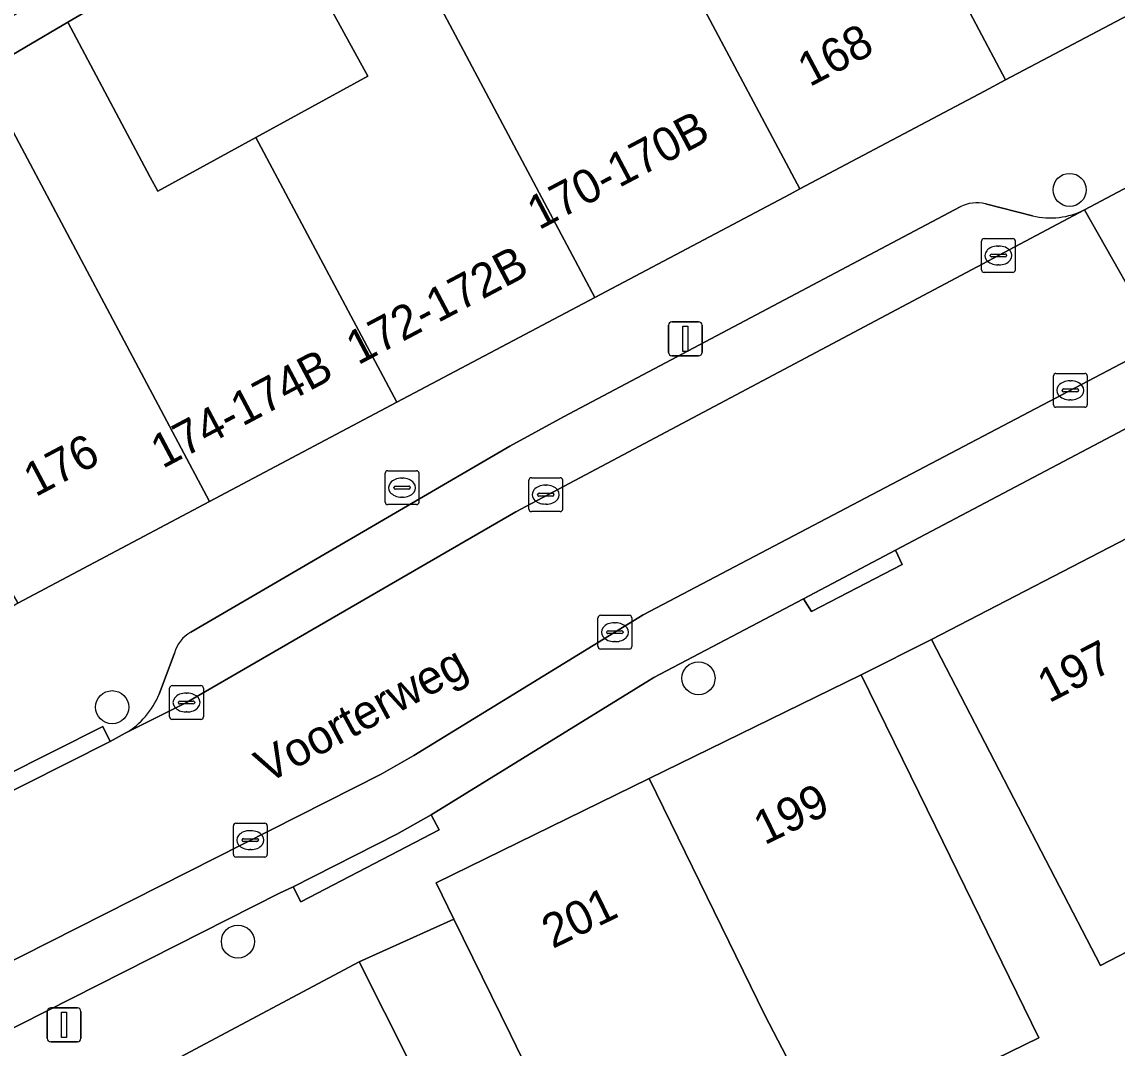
# Model space of a CAD drawing. Extents: x 161771 to 163125, y 382475 to 383179.
# Drawn here: x 162314.5 to 162346.92, y 382695.7 to 382726.06 of the extents above; entities that cross this region are included whole.
import ezdxf

# ---------------------------------------------------------------- set-up
doc = ezdxf.new("R2010")
doc.units = 0
for name, color, linetype in [('IMGEO_Boom', 7, 'Continuous'), ('IMGEO_Brandkraan', 7, 'Continuous'), ('IMGEO_Erf', 7, 'Continuous'), ('IMGEO_Kolk', 7, 'Continuous'), ('IMGEO_Lichtmast', 7, 'Continuous'), ('IMGEO_Openbare_ruimte_label', 7, 'Continuous'), ('IMGEO_Pand', 7, 'Continuous'), ('IMGEO_Pand_nummerreeks', 7, 'Continuous'), ('IMGEO_Parkeervlak_open', 7, 'Continuous'), ('IMGEO_Rijbaan_lokaal_open', 7, 'Continuous'), ('IMGEO_Voetpad_open', 7, 'Continuous')]:
    doc.layers.add(name, color=color, linetype=linetype)

msp = doc.modelspace()

# ---------------------------------------------------------------- linework, layer by layer
at = {"layer": 'IMGEO_Boom'}
for centre in [(162345.518, 382721.091), (162334.53, 382706.641), (162317.172, 382705.785), (162320.894, 382698.849)]:
    msp.add_circle(centre, 0.489, dxfattribs=at)
at = {"layer": 'IMGEO_Brandkraan'}
for p, q in [((162325.255, 382711.854), (162325.255, 382712.706)), ((162325.33, 382712.78), (162326.182, 382712.78)), ((162325.743, 382712.56), (162325.768, 382712.56)), ((162326.256, 382712.706), (162326.256, 382711.854)), ((162325.514, 382712.274), (162325.514, 382712.286)), ((162325.952, 382712.237), (162325.554, 382712.237)), ((162325.557, 382712.323), (162325.955, 382712.323)), ((162325.998, 382712.286), (162325.998, 382712.274)), ((162325.766, 382712), (162325.741, 382712)), ((162326.182, 382711.78), (162325.33, 382711.78))]:
    msp.add_line(p, q, dxfattribs=at)
for points in [[(162325.255, 382711.854), (162325.255, 382712.706)], [(162325.33, 382712.78), (162326.182, 382712.78)], [(162326.256, 382712.706), (162326.256, 382711.854)], [(162326.182, 382711.78), (162325.33, 382711.78)]]:
    msp.add_lwpolyline(points, dxfattribs=at)
for centre, radius, start, end in [((162325.332, 382712.704), 0.0765, 91.552, 178.448), ((162325.332, 382712.704), 0.0765, 91.552, 178.448), ((162326.18, 382712.704), 0.0765, 1.552, 88.448), ((162326.18, 382712.704), 0.0765, 1.552, 88.448), ((162325.554, 382712.283), 0.0403, 85.8775, 175.7526), ((162325.551, 382712.273), 0.0366, 178.938, 274.7102), ((162325.955, 382712.28), 0.043, 264.8664, 352.4533), ((162325.959, 382712.285), 0.0386, 1.7309, 96.639), ((162325.332, 382711.856), 0.0765, 181.552, 268.448), ((162325.332, 382711.856), 0.0765, 181.552, 268.448), ((162326.18, 382711.856), 0.0765, 271.552, 358.448), ((162326.18, 382711.856), 0.0765, 271.552, 358.448)]:
    msp.add_arc(centre, radius, start, end, dxfattribs=at)
for centre, major_axis, ratio, start_param, end_param in [((162325.742, 382712.28), (-0.387, 0.002), 0.722429, 4.712389, 7.853982), ((162325.767, 382712.28), (-0.39, 0.002), 0.717154, 1.570796, 4.712389)]:
    msp.add_ellipse(centre, major_axis=major_axis, ratio=ratio, start_param=start_param, end_param=end_param, dxfattribs=at)
at = {"layer": 'IMGEO_Erf'}
msp.add_lwpolyline([(162333.734, 382735.474), (162336.034, 382736.735), (162335.582, 382737.558), (162315.862, 382726.049), (162318.3, 382721.471), (162318.523, 382721.051), (162321.429, 382722.643), (162324.739, 382724.457), (162322.01, 382729.437), (162324.592, 382730.811), (162327.726, 382732.479), (162330.358, 382727.536), (162333.269, 382729.131), (162336.3, 382730.793)], close=True, dxfattribs=at)
for points in [[(162365.852, 382706.195), (162362.306, 382704.359), (162363.577, 382701.904), (162361.08, 382700.611), (162358.493, 382699.271), (162357.221, 382701.727), (162353.601, 382699.852), (162353.348, 382700.341), (162350.009, 382698.612), (162349.445, 382699.701), (162346.428, 382698.138), (162343.729, 382703.349), (162341.43, 382707.788), (162339.347, 382706.744), (162341.544, 382702.253), (162344.603, 382696.001), (162341.214, 382694.343)], [(162330.338, 382693.283), (162328.961, 382696.098), (162327.292, 382699.509), (162324.488, 382698.251), (162326.73, 382693.782)]]:
    msp.add_lwpolyline(points, dxfattribs=at)
at = {"layer": 'IMGEO_Kolk'}
for p, q in [((162342.909, 382718.724), (162342.909, 382719.576)), ((162342.984, 382719.65), (162343.836, 382719.65)), ((162343.397, 382719.43), (162343.422, 382719.43)), ((162343.91, 382719.576), (162343.91, 382718.724)), ((162343.168, 382719.144), (162343.168, 382719.156)), ((162343.606, 382719.107), (162343.208, 382719.107)), ((162343.211, 382719.193), (162343.609, 382719.193)), ((162343.652, 382719.156), (162343.652, 382719.144)), ((162343.42, 382718.87), (162343.395, 382718.87)), ((162343.836, 382718.65), (162342.984, 382718.65)), ((162345.039, 382714.734), (162345.039, 382715.586)), ((162345.114, 382715.66), (162345.966, 382715.66)), ((162346.04, 382715.586), (162346.04, 382714.734)), ((162345.298, 382715.154), (162345.298, 382715.166)), ((162345.341, 382715.203), (162345.739, 382715.203)), ((162345.527, 382715.44), (162345.552, 382715.44)), ((162345.782, 382715.166), (162345.782, 382715.154)), ((162345.736, 382715.117), (162345.338, 382715.117)), ((162345.55, 382714.88), (162345.525, 382714.88)), ((162345.966, 382714.66), (162345.114, 382714.66)), ((162329.583, 382712.574), (162330.435, 382712.574)), ((162329.508, 382711.648), (162329.508, 382712.5)), ((162329.996, 382712.354), (162330.021, 382712.354)), ((162330.509, 382712.5), (162330.509, 382711.648)), ((162329.767, 382712.068), (162329.767, 382712.08)), ((162330.205, 382712.031), (162329.807, 382712.031)), ((162329.81, 382712.117), (162330.208, 382712.117)), ((162330.251, 382712.08), (162330.251, 382712.068)), ((162330.435, 382711.574), (162329.583, 382711.574)), ((162330.019, 382711.794), (162329.994, 382711.794)), ((162331.555, 382707.578), (162331.555, 382708.43)), ((162331.63, 382708.504), (162332.482, 382708.504)), ((162332.556, 382708.43), (162332.556, 382707.578)), ((162331.814, 382707.998), (162331.814, 382708.01)), ((162331.857, 382708.047), (162332.255, 382708.047)), ((162332.043, 382708.284), (162332.068, 382708.284)), ((162332.298, 382708.01), (162332.298, 382707.998)), ((162332.252, 382707.961), (162331.854, 382707.961)), ((162332.066, 382707.724), (162332.041, 382707.724)), ((162332.482, 382707.504), (162331.63, 382707.504)), ((162318.948, 382706.423), (162319.8, 382706.423)), ((162318.873, 382705.497), (162318.873, 382706.349)), ((162319.361, 382706.203), (162319.386, 382706.203)), ((162319.874, 382706.349), (162319.874, 382705.497)), ((162319.132, 382705.917), (162319.132, 382705.929)), ((162319.57, 382705.88), (162319.172, 382705.88)), ((162319.175, 382705.966), (162319.573, 382705.966)), ((162319.616, 382705.929), (162319.616, 382705.917)), ((162319.8, 382705.423), (162318.948, 382705.423)), ((162319.384, 382705.643), (162319.359, 382705.643)), ((162320.762, 382701.426), (162320.762, 382702.278)), ((162320.837, 382702.352), (162321.689, 382702.352)), ((162321.763, 382702.278), (162321.763, 382701.426)), ((162321.021, 382701.846), (162321.021, 382701.858)), ((162321.064, 382701.895), (162321.462, 382701.895)), ((162321.25, 382702.132), (162321.275, 382702.132)), ((162321.505, 382701.858), (162321.505, 382701.846)), ((162321.459, 382701.809), (162321.061, 382701.809)), ((162321.273, 382701.572), (162321.248, 382701.572)), ((162321.689, 382701.352), (162320.837, 382701.352))]:
    msp.add_line(p, q, dxfattribs=at)
for points in [[(162342.909, 382718.724), (162342.909, 382719.576)], [(162342.984, 382719.65), (162343.836, 382719.65)], [(162343.91, 382719.576), (162343.91, 382718.724)], [(162343.836, 382718.65), (162342.984, 382718.65)], [(162345.039, 382714.734), (162345.039, 382715.586)], [(162345.114, 382715.66), (162345.966, 382715.66)], [(162346.04, 382715.586), (162346.04, 382714.734)], [(162345.966, 382714.66), (162345.114, 382714.66)], [(162329.583, 382712.574), (162330.435, 382712.574)], [(162329.508, 382711.648), (162329.508, 382712.5)], [(162330.509, 382712.5), (162330.509, 382711.648)], [(162330.435, 382711.574), (162329.583, 382711.574)], [(162331.555, 382707.578), (162331.555, 382708.43)], [(162331.63, 382708.504), (162332.482, 382708.504)], [(162332.556, 382708.43), (162332.556, 382707.578)], [(162332.482, 382707.504), (162331.63, 382707.504)], [(162318.948, 382706.423), (162319.8, 382706.423)], [(162318.873, 382705.497), (162318.873, 382706.349)], [(162319.874, 382706.349), (162319.874, 382705.497)], [(162319.8, 382705.423), (162318.948, 382705.423)], [(162320.762, 382701.426), (162320.762, 382702.278)], [(162320.837, 382702.352), (162321.689, 382702.352)], [(162321.763, 382702.278), (162321.763, 382701.426)], [(162321.689, 382701.352), (162320.837, 382701.352)]]:
    msp.add_lwpolyline(points, dxfattribs=at)
for centre, radius, start, end in [((162342.986, 382719.574), 0.0765, 91.552, 178.448), ((162342.986, 382719.574), 0.0765, 91.552, 178.448), ((162343.834, 382719.574), 0.0765, 1.552, 88.448), ((162343.834, 382719.574), 0.0765, 1.552, 88.448), ((162343.208, 382719.153), 0.0403, 85.8775, 175.7526), ((162343.205, 382719.143), 0.0366, 178.938, 274.7102), ((162343.609, 382719.15), 0.043, 264.8664, 352.4533), ((162343.613, 382719.155), 0.0386, 1.7309, 96.639), ((162342.986, 382718.726), 0.0765, 181.552, 268.448), ((162342.986, 382718.726), 0.0765, 181.552, 268.448), ((162343.834, 382718.726), 0.0765, 271.552, 358.448), ((162343.834, 382718.726), 0.0765, 271.552, 358.448), ((162345.116, 382715.584), 0.0765, 91.552, 178.448), ((162345.116, 382715.584), 0.0765, 91.552, 178.448), ((162345.964, 382715.584), 0.0765, 1.552, 88.448), ((162345.964, 382715.584), 0.0765, 1.552, 88.448), ((162345.338, 382715.163), 0.0403, 85.8775, 175.7526), ((162345.335, 382715.153), 0.0366, 178.938, 274.7102), ((162345.739, 382715.16), 0.043, 264.8664, 352.4533), ((162345.743, 382715.165), 0.0386, 1.7309, 96.639), ((162345.116, 382714.736), 0.0765, 181.552, 268.448), ((162345.116, 382714.736), 0.0765, 181.552, 268.448), ((162345.964, 382714.736), 0.0765, 271.552, 358.448), ((162345.964, 382714.736), 0.0765, 271.552, 358.448), ((162329.585, 382712.498), 0.0765, 91.552, 178.448), ((162329.585, 382712.498), 0.0765, 91.552, 178.448), ((162330.433, 382712.498), 0.0765, 1.552, 88.448), ((162330.433, 382712.498), 0.0765, 1.552, 88.448), ((162329.807, 382712.077), 0.0403, 85.8775, 175.7526), ((162329.804, 382712.067), 0.0366, 178.938, 274.7102), ((162330.208, 382712.074), 0.043, 264.8664, 352.4533), ((162330.212, 382712.079), 0.0386, 1.7309, 96.639), ((162329.585, 382711.65), 0.0765, 181.552, 268.448), ((162329.585, 382711.65), 0.0765, 181.552, 268.448), ((162330.433, 382711.65), 0.0765, 271.552, 358.448), ((162330.433, 382711.65), 0.0765, 271.552, 358.448), ((162331.632, 382708.428), 0.0765, 91.552, 178.448), ((162331.632, 382708.428), 0.0765, 91.552, 178.448), ((162332.48, 382708.428), 0.0765, 1.552, 88.448), ((162332.48, 382708.428), 0.0765, 1.552, 88.448), ((162331.854, 382708.007), 0.0403, 85.8775, 175.7526), ((162332.259, 382708.009), 0.0386, 1.7309, 96.639), ((162331.851, 382707.997), 0.0366, 178.938, 274.7102), ((162332.255, 382708.004), 0.043, 264.8664, 352.4533), ((162331.632, 382707.58), 0.0765, 181.552, 268.448), ((162331.632, 382707.58), 0.0765, 181.552, 268.448), ((162332.48, 382707.58), 0.0765, 271.552, 358.448), ((162332.48, 382707.58), 0.0765, 271.552, 358.448), ((162318.95, 382706.347), 0.0765, 91.552, 178.448), ((162318.95, 382706.347), 0.0765, 91.552, 178.448), ((162319.798, 382706.347), 0.0765, 1.552, 88.448), ((162319.798, 382706.347), 0.0765, 1.552, 88.448), ((162319.172, 382705.926), 0.0403, 85.8775, 175.7526), ((162319.169, 382705.916), 0.0366, 178.938, 274.7102), ((162319.573, 382705.923), 0.043, 264.8664, 352.4533), ((162319.577, 382705.928), 0.0386, 1.7309, 96.639), ((162318.95, 382705.499), 0.0765, 181.552, 268.448), ((162318.95, 382705.499), 0.0765, 181.552, 268.448), ((162319.798, 382705.499), 0.0765, 271.552, 358.448), ((162319.798, 382705.499), 0.0765, 271.552, 358.448), ((162320.839, 382702.276), 0.0765, 91.552, 178.448), ((162320.839, 382702.276), 0.0765, 91.552, 178.448), ((162321.687, 382702.276), 0.0765, 1.552, 88.448), ((162321.687, 382702.276), 0.0765, 1.552, 88.448), ((162321.061, 382701.855), 0.0403, 85.8775, 175.7526), ((162321.466, 382701.857), 0.0386, 1.7309, 96.639), ((162321.058, 382701.845), 0.0366, 178.938, 274.7102), ((162321.462, 382701.852), 0.043, 264.8664, 352.4533), ((162320.839, 382701.428), 0.0765, 181.552, 268.448), ((162320.839, 382701.428), 0.0765, 181.552, 268.448), ((162321.687, 382701.428), 0.0765, 271.552, 358.448), ((162321.687, 382701.428), 0.0765, 271.552, 358.448)]:
    msp.add_arc(centre, radius, start, end, dxfattribs=at)
for centre, major_axis, ratio, start_param, end_param in [((162343.396, 382719.15), (-0.387, 0.002), 0.722429, 4.712389, 7.853982), ((162343.421, 382719.15), (-0.39, 0.002), 0.717154, 1.570796, 4.712389), ((162345.526, 382715.16), (-0.387, 0.002), 0.722429, 4.712389, 7.853982), ((162345.551, 382715.16), (-0.39, 0.002), 0.717154, 1.570796, 4.712389), ((162329.995, 382712.074), (-0.387, 0.002), 0.722429, 4.712389, 7.853982), ((162330.02, 382712.074), (-0.39, 0.002), 0.717154, 1.570796, 4.712389), ((162332.042, 382708.004), (-0.387, 0.002), 0.722429, 4.712389, 7.853982), ((162332.067, 382708.004), (-0.39, 0.002), 0.717154, 1.570796, 4.712389), ((162319.36, 382705.923), (-0.387, 0.002), 0.722429, 4.712389, 7.853982), ((162319.385, 382705.923), (-0.39, 0.002), 0.717154, 1.570796, 4.712389), ((162321.249, 382701.852), (-0.387, 0.002), 0.722429, 4.712389, 7.853982), ((162321.274, 382701.852), (-0.39, 0.002), 0.717154, 1.570796, 4.712389)]:
    msp.add_ellipse(centre, major_axis=major_axis, ratio=ratio, start_param=start_param, end_param=end_param, dxfattribs=at)
at = {"layer": 'IMGEO_Lichtmast'}
for p, q in [((162333.745, 382717.184), (162334.535, 382717.184)), ((162334.535, 382717.184), (162333.745, 382717.184)), ((162333.645, 382716.284), (162333.645, 382717.084)), ((162333.645, 382717.084), (162333.645, 382716.284)), ((162334.635, 382717.084), (162334.635, 382716.284)), ((162334.635, 382716.284), (162334.635, 382717.084)), ((162334.535, 382716.184), (162333.745, 382716.184)), ((162333.745, 382716.184), (162334.535, 382716.184)), ((162315.253, 382695.986), (162315.253, 382696.786)), ((162315.253, 382696.786), (162315.253, 382695.986)), ((162315.353, 382696.886), (162316.143, 382696.886)), ((162316.143, 382696.886), (162315.353, 382696.886)), ((162316.243, 382696.786), (162316.243, 382695.986)), ((162316.243, 382695.986), (162316.243, 382696.786)), ((162316.143, 382695.886), (162315.353, 382695.886)), ((162315.353, 382695.886), (162316.143, 382695.886))]:
    msp.add_line(p, q, dxfattribs=at)
for points in [[(162334.065, 382717.059), (162334.215, 382717.059), (162334.215, 382716.309), (162334.065, 382716.309), (162334.065, 382717.059)], [(162315.673, 382696.761), (162315.823, 382696.761), (162315.823, 382696.011), (162315.673, 382696.011), (162315.673, 382696.761)]]:
    msp.add_lwpolyline(points, dxfattribs=at)
for centre, start, end in [((162333.745, 382717.084), 90, 180), ((162333.745, 382717.084), 90, 180), ((162334.535, 382717.084), 0, 90), ((162334.535, 382717.084), 360, 90), ((162333.745, 382716.284), 180, 270), ((162333.745, 382716.284), 180, 270), ((162334.535, 382716.284), 270, 0), ((162334.535, 382716.284), 270, 0), ((162315.353, 382696.786), 90, 180), ((162315.353, 382696.786), 90, 180), ((162316.143, 382696.786), 0, 90), ((162316.143, 382696.786), 360, 90), ((162315.353, 382695.986), 180, 270), ((162315.353, 382695.986), 180, 270), ((162316.143, 382695.986), 270, 0), ((162316.143, 382695.986), 270, 0)]:
    msp.add_arc(centre, 0.1, start, end, dxfattribs=at)
at = {"layer": 'IMGEO_Pand'}
for points in [[(162341.806, 382741.253), (162337.492, 382738.692), (162335.582, 382737.558), (162336.034, 382736.735), (162338.6, 382732.053), (162339.331, 382732.454), (162343.623, 382724.345), (162349.794, 382727.612)], [(162339.331, 382732.454), (162338.6, 382732.053), (162336.034, 382736.735), (162333.734, 382735.474), (162336.3, 382730.793), (162333.269, 382729.131), (162337.534, 382721.122), (162342.999, 382724.015), (162343.623, 382724.345)], [(162337.534, 382721.122), (162333.269, 382729.131), (162330.358, 382727.536), (162327.726, 382732.479), (162324.592, 382730.811), (162327.244, 382725.83), (162331.462, 382717.908), (162337.243, 382720.968)], [(162327.244, 382725.83), (162324.592, 382730.811), (162322.01, 382729.437), (162324.739, 382724.457), (162321.429, 382722.643), (162325.601, 382714.806), (162331.462, 382717.908)], [(162321.429, 382722.643), (162318.523, 382721.051), (162318.3, 382721.471), (162315.862, 382726.049), (162313.303, 382724.551), (162320.055, 382711.869), (162325.601, 382714.806)], [(162313.303, 382724.551), (162311.616, 382723.563), (162307.301, 382721.037), (162314.379, 382708.865), (162320.055, 382711.869)], [(162347.792, 382711.083), (162341.43, 382707.788), (162343.729, 382703.349), (162346.428, 382698.138), (162349.445, 382699.701), (162350.009, 382698.612), (162353.348, 382700.341), (162351.458, 382703.991)], [(162341.544, 382702.253), (162339.347, 382706.744), (162333.067, 382703.672), (162336.495, 382696.674), (162338.415, 382692.973), (162338.585, 382692.644), (162340.184, 382689.56), (162342.903, 382690.891), (162341.214, 382694.343), (162344.603, 382696.001)], [(162336.495, 382696.674), (162333.067, 382703.672), (162326.763, 382700.589), (162327.292, 382699.509), (162328.961, 382696.098), (162330.338, 382693.283), (162332.038, 382689.805), (162334.875, 382685.306), (162337.667, 382686.985), (162335.412, 382690.736), (162338.585, 382692.644), (162338.415, 382692.973)], [(162326.73, 382693.782), (162324.488, 382698.251), (162319.19, 382695.432), (162321.471, 382690.983), (162323.624, 382686.782), (162324.626, 382684.826), (162327.263, 382686.106), (162329.931, 382687.401), (162329.65, 382687.961)]]:
    msp.add_lwpolyline(points, close=True, dxfattribs=at)
at = {"layer": 'IMGEO_Parkeervlak_open'}
for points in [[(162401.256, 382747.01), (162400.386, 382746.491), (162370.2, 382728.476), (162367.741, 382727.079), (162354.685, 382720.034), (162351.77, 382718.461), (162349.822, 382717.41), (162348.194, 382716.555), (162332.897, 382708.52), (162326.104, 382704.354), (162325.132, 382703.807), (162292.384, 382687.247), (162288.66, 382685.364), (162272.146, 382677.013), (162226.284, 382653.729), (162225.203, 382653.3)], [(162322.131, 382700.285), (162322.528, 382700.474), (162325.599, 382702.025), (162326.62, 382702.597), (162333.213, 382706.662), (162337.639, 382708.996), (162340.36, 382710.431), (162351.203, 382716.149), (162355.646, 382718.545), (162364.537, 382723.338), (162367.912, 382725.158), (162368.819, 382725.647), (162371.432, 382727.131), (162399.76, 382744.003)], [(162344.423, 382720.32), (162343.026, 382720.675)], [(162317.56, 382705.014), (162319.371, 382705.921), (162329.123, 382711.57), (162345.958, 382720.5)], [(162342.273, 382720.585), (162330.537, 382714.375), (162328.944, 382713.51), (162319.501, 382708)], [(162319.021, 382707.379), (162318.568, 382706.175)], [(162226.19, 382651.795), (162226.475, 382651.909), (162227.961, 382652.66), (162244.337, 382660.938), (162247.835, 382662.706), (162249.289, 382663.441), (162252.798, 382665.214), (162272.969, 382675.41), (162322.131, 382700.285)]]:
    msp.add_lwpolyline(points, dxfattribs=at)
for centre, radius, start, end in [((162342.766, 382719.653), 1.055, 75.7465, 117.8851), ((162344.941, 382722.541), 2.281, 256.8845, 296.4918), ((162319.918, 382707.182), 0.918, 116.9918, 167.6039), ((162316.358, 382707.075), 2.386, 300.24, 337.8299)]:
    msp.add_arc(centre, radius, start, end, dxfattribs=at)
at = {"layer": 'IMGEO_Rijbaan_lokaal_open'}
for points in [[(162348.194, 382716.555), (162349.822, 382717.41), (162351.77, 382718.461), (162349.484, 382722.364), (162348.919, 382722.065), (162345.958, 382720.5)], [(162292.384, 382687.247), (162325.132, 382703.807), (162326.104, 382704.354), (162332.897, 382708.52), (162348.194, 382716.555), (162345.958, 382720.5), (162329.123, 382711.57), (162319.371, 382705.921), (162317.56, 382705.014), (162317.118, 382704.77), (162308.192, 382700.282), (162307.672, 382700.021), (162307.363, 382699.892), (162290.352, 382691.261)]]:
    msp.add_lwpolyline(points, close=True, dxfattribs=at)
at = {"layer": 'IMGEO_Voetpad_open'}
for points in [[(162289.568, 382788.823), (162306.253, 382760.786), (162323.401, 382731.624), (162323.014, 382731.397), (162319.628, 382729.406), (162313.959, 382726.072), (162311.131, 382724.409), (162306.82, 382721.874), (162307.301, 382721.037), (162311.616, 382723.563), (162313.303, 382724.551), (162315.862, 382726.049), (162335.582, 382737.558), (162337.492, 382738.692), (162341.806, 382741.253), (162341.308, 382742.121), (162336.992, 382739.597), (162334.281, 382738.012), (162324.79, 382732.441), (162302.938, 382768.724), (162300.444, 382772.865), (162279.118, 382808.764)], [(162367.842, 382737.655), (162362.258, 382734.314), (162358.717, 382732.229), (162358.035, 382731.885), (162358.174, 382731.65), (162355.992, 382730.412), (162355.795, 382730.757), (162354.077, 382729.857), (162349.794, 382727.612), (162343.623, 382724.345), (162342.999, 382724.015), (162337.534, 382721.122), (162337.243, 382720.968), (162331.462, 382717.908), (162325.601, 382714.806), (162320.055, 382711.869), (162314.379, 382708.865), (162306.086, 382703.518), (162302.155, 382701.574), (162297.616, 382699.329), (162291.483, 382696.295), (162285.351, 382693.263), (162279.231, 382690.236), (162272.685, 382687.085)], [(162345.958, 382720.5), (162348.919, 382722.065), (162348.686, 382722.507), (162351.968, 382724.242), (162359.5, 382728.224), (162359.733, 382727.782), (162361.487, 382728.709)], [(162364.537, 382723.338), (162355.646, 382718.545), (162351.203, 382716.149), (162340.36, 382710.431), (162340.558, 382710.011), (162337.871, 382708.613), (162337.639, 382708.996), (162333.213, 382706.662), (162326.62, 382702.597), (162326.85, 382702.154), (162322.758, 382700.031), (162322.528, 382700.474), (162322.131, 382700.285), (162272.969, 382675.41)], [(162324.488, 382698.251), (162327.292, 382699.509), (162326.763, 382700.589), (162333.067, 382703.672), (162339.347, 382706.744), (162341.43, 382707.788), (162347.792, 382711.083), (162353.997, 382714.296), (162357.288, 382716), (162360.038, 382717.425), (162366.328, 382720.682)], [(162343.026, 382720.675), (162344.423, 382720.32)], [(162319.501, 382708), (162328.944, 382713.51), (162330.537, 382714.375), (162342.273, 382720.585)], [(162318.568, 382706.175), (162319.021, 382707.379)], [(162307.363, 382699.892), (162307.672, 382700.021), (162308.192, 382700.282), (162307.968, 382700.728), (162316.894, 382705.216), (162317.118, 382704.77), (162317.56, 382705.014)], [(162276.232, 382673.645), (162281.093, 382676.126), (162286.752, 382679.015), (162287.644, 382679.466), (162293.565, 382682.461), (162294.485, 382682.926), (162299.276, 382685.35), (162304.574, 382688.03), (162305.47, 382688.483), (162310.836, 382691.203), (162311.9, 382691.812), (162318.276, 382695.01), (162319.19, 382695.432), (162324.488, 382698.251)]]:
    msp.add_lwpolyline(points, dxfattribs=at)
for points in [[(162337.639, 382708.996), (162337.871, 382708.613), (162340.558, 382710.011), (162340.36, 382710.431)], [(162317.118, 382704.77), (162316.894, 382705.216), (162307.968, 382700.728), (162308.192, 382700.282)], [(162322.528, 382700.474), (162322.758, 382700.031), (162326.85, 382702.154), (162326.62, 382702.597), (162325.599, 382702.025)]]:
    msp.add_lwpolyline(points, close=True, dxfattribs=at)
for centre, radius, start, end in [((162342.766, 382719.653), 1.055, 75.7465, 117.8851), ((162344.941, 382722.541), 2.281, 256.8845, 296.4918), ((162319.918, 382707.182), 0.918, 116.9918, 167.6039), ((162316.358, 382707.075), 2.386, 300.24, 337.8299)]:
    msp.add_arc(centre, radius, start, end, dxfattribs=at)

# ---------------------------------------------------------------- texts
at = {"layer": 'IMGEO_Openbare_ruimte_label'}
msp.add_text('Voorterweg', height=1, rotation=28.4094, dxfattribs=at).set_placement((162321.753, 382703.508))
at = {"layer": 'IMGEO_Pand_nummerreeks'}
for s, rotation, p in [('168', 27.8973, (162337.818, 382724.123)), ('170-170B', 27.8326, (162329.807, 382719.892)), ('172-172B', 27.8916, (162324.448, 382715.893)), ('174-174B', 27.903, (162318.663, 382712.829)), ('176', 27.8946, (162314.9, 382711.992)), ('197', 27.3784, (162344.907, 382705.895)), ('199', 26.0639, (162336.485, 382701.693)), ('201', 26.0639, (162330.213, 382698.626))]:
    msp.add_text(s, height=1, rotation=rotation, dxfattribs=at).set_placement(p)

doc.saveas('drawing.dxf')
